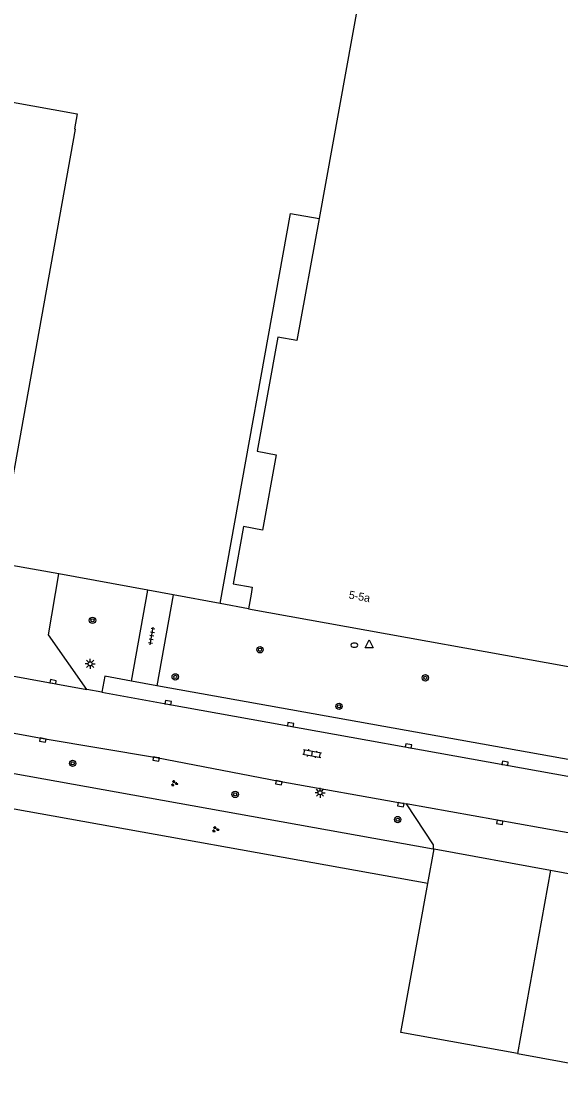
# Model space of a CAD drawing. Extents: x 130998 to 133001, y 398999 to 403002.
# Drawn here: x 132463.8 to 132531.2, y 399183.3 to 399316.5 of the extents above; entities that cross this region are included whole.
import ezdxf

# ---------------------------------------------------------------- set-up
doc = ezdxf.new("R2010")
doc.units = 0
for name, color, linetype in [('gg-afsc-hekwerk', 7, 'Continuous'), ('gg-afsc-muur', 7, 'Continuous'), ('gg-anno-huisnummerreeks BGT', 7, 'Continuous'), ('gg-bbg-hoofdgebouw', 7, 'Continuous'), ('gg-bbg-luifel en loopbrug', 7, 'Continuous'), ('gg-knt-verharding', 7, 'Continuous'), ('gg-knt-verharding nz', 7, 'Continuous'), ('gt-symb-boom', 7, 'Continuous'), ('gt-symb-brandkraan', 7, 'Continuous'), ('gt-symb-groenvak', 7, 'Continuous'), ('gt-symb-klinker verharding', 7, 'Continuous'), ('gt-symb-kolk', 7, 'Continuous'), ('gt-symb-lichtmast', 7, 'Continuous'), ('gt-symb-tegel verharding', 7, 'Continuous'), ('gt-symb-waterafsluiter', 7, 'Continuous')]:
    doc.layers.add(name, color=color, linetype=linetype)

# ---------------------------------------------------------------- blocks, each defined once
blk = doc.blocks.new('gt0-TEG1')
at = {"layer": 'gt-symb-tegel verharding'}
for p, q in [((-1.12, 0), (1.12, 0)), ((-0.9, -0.25), (-0.9, 0.25)), ((-0.45, -0.25), (-0.45, 0.25)), ((0, -0.25), (0, 0.25)), ((0.45, -0.25), (0.45, 0.25)), ((0.9, -0.25), (0.9, 0.25))]:
    blk.add_line(p, q, dxfattribs=at)
blk = doc.blocks.new('gt0-KOLK')
at = {"layer": 'gt-symb-kolk'}
blk.add_lwpolyline([(0, 0), (0.37, 0), (0.37, 0.4), (-0.38, 0.4), (-0.38, 0), (0, 0)], dxfattribs=at)
blk = doc.blocks.new('gt0-BOOM')
at = {"layer": 'gt-symb-boom'}
for radius in [0.4, 0.2]:
    blk.add_circle((0, 0), radius, dxfattribs=at)
blk = doc.blocks.new('gt0-BR')
at = {"layer": 'gt-symb-brandkraan'}
for centre, radius, start, end in [((-0.24, 0), 0.206, 107.5669, 252.4331), ((0.6, -2.66), 3, 106.892, 107.5669), ((0, -0.69), 0.938, 73.108, 106.892), ((-0.6, -2.66), 3, 72.4331, 73.108), ((0.24, 0), 0.206, 287.567, 72.4331), ((0.6, 2.66), 3, 252.4331, 253.108), ((0, 0.69), 0.938, 253.108, 286.8921), ((-0.6, 2.66), 3, 286.8921, 287.567)]:
    blk.add_arc(centre, radius, start, end, dxfattribs=at)
blk = doc.blocks.new('gt0-WAFSL')
at = {"layer": 'gt-symb-waterafsluiter'}
for p, q in [((-0.5, -0.33), (0, 0.67)), ((0, 0.67), (0.5, -0.33)), ((0.5, -0.33), (-0.5, -0.33))]:
    blk.add_line(p, q, dxfattribs=at)
blk = doc.blocks.new('gt0-LMAST')
at = {"layer": 'gt-symb-lichtmast'}
for p, q in [((-0.18, 0.17), (-0.45, 0.44)), ((-0.01, 0.25), (-0.01, 0.62)), ((0.17, 0.17), (0.44, 0.44)), ((-0.26, 0), (-0.63, 0)), ((-0.18, -0.18), (-0.45, -0.45)), ((-0.01, -0.25), (-0.01, -0.63)), ((0.44, -0.45), (0.17, -0.18)), ((0.24, 0), (0.62, 0))]:
    blk.add_line(p, q, dxfattribs=at)
blk.add_circle((-0.01, 0), 0.25, dxfattribs=at)
blk = doc.blocks.new('gt0-GRVAK')
at = {"layer": 'gt-symb-groenvak'}
for p, q in [((-0.11, 0.19), (-0.23, 0.24)), ((-0.18, 0.15), (0.09, 0.15)), ((-0.09, 0.21), (-0.16, 0.32)), ((-0.05, 0.21), (-0.05, 0.39)), ((0, 0.21), (0.06, 0.32)), ((0.01, 0.19), (0.13, 0.24)), ((0.26, -0.05), (0.2, 0.06)), ((0.3, -0.05), (0.3, 0.13)), ((0.35, -0.05), (0.41, 0.06)), ((-0.24, -0.23), (-0.36, -0.18)), ((-0.32, -0.26), (-0.05, -0.26)), ((-0.23, -0.21), (-0.29, -0.09)), ((-0.18, -0.2), (-0.18, -0.02)), ((-0.14, -0.21), (-0.07, -0.09)), ((-0.12, -0.23), (0, -0.18)), ((0.24, -0.07), (0.12, -0.02)), ((0.17, -0.11), (0.44, -0.11)), ((0.37, -0.07), (0.49, -0.02))]:
    blk.add_line(p, q, dxfattribs=at)
blk = doc.blocks.new('gt0-KL1')
at = {"layer": 'gt-symb-klinker verharding'}
for p, q in [((-1.15, 0.3), (1.15, 0.3)), ((-1, -0.3), (-1, 0.3)), ((-0.5, 0.3), (-0.5, 0.45)), ((0, -0.3), (0, 0.3)), ((0.5, 0.3), (0.5, 0.45)), ((1, -0.3), (1, 0.3)), ((-1.15, -0.3), (1.15, -0.3)), ((-0.5, -0.45), (-0.5, -0.3)), ((0.5, -0.45), (0.5, -0.3))]:
    blk.add_line(p, q, dxfattribs=at)

msp = doc.modelspace()

# ---------------------------------------------------------------- linework, layer by layer
at = {"layer": 'gg-afsc-hekwerk'}
for p, q in [((132468.47, 399247.46), (132462.6, 399248.47)), ((132479.59, 399245.4), (132468.47, 399247.46)), ((132482.76, 399244.81), (132479.59, 399245.4)), ((132488.64, 399243.73), (132482.76, 399244.81))]:
    msp.add_line(p, q, dxfattribs=at)
at = {"layer": 'gg-afsc-muur'}
msp.add_line((132529.94, 399210.42), (132525.8, 399187.51), dxfattribs=at)
at = {"layer": 'gg-bbg-hoofdgebouw'}
for p, q in [((132515.21, 399370.29), (132501.01, 399291.82)), ((132501.01, 399291.82), (132498.25, 399276.58)), ((132495.67, 399262.32), (132493.96, 399252.91)), ((132514.6, 399208.75), (132459.65, 399218.64)), ((132525.8, 399187.51), (132549.43, 399183.25))]:
    msp.add_line(p, q, dxfattribs=at)
for points in [[(132413.48, 399310.38), (132413.99, 399313.23), (132414.42, 399315.09), (132470.77, 399304.91), (132470.43, 399303.03), (132470.54, 399303), (132460.98, 399250.08), (132460.81, 399250.11)], [(132498.25, 399276.58), (132495.84, 399277.02), (132493.26, 399262.76), (132495.67, 399262.32)], [(132493.96, 399252.91), (132491.56, 399253.35), (132490.28, 399246.2), (132492.67, 399245.77)], [(132492.67, 399245.77), (132492.52, 399244.92), (132492.18, 399243.07)], [(132492.18, 399243.07), (132541.65, 399234.14), (132541.83, 399235.14)], [(132525.8, 399187.51), (132511.25, 399190.13), (132514.6, 399208.75)]]:
    msp.add_lwpolyline(points, dxfattribs=at)
at = {"layer": 'gg-bbg-luifel en loopbrug'}
msp.add_line((132492.18, 399243.07), (132488.64, 399243.73), dxfattribs=at)
msp.add_lwpolyline([(132488.64, 399243.73), (132497.46, 399292.46), (132501.01, 399291.82)], dxfattribs=at)
at = {"layer": 'gg-knt-verharding'}
for p, q in [((132477.55, 399234.04), (132479.59, 399245.4)), ((132482.76, 399244.81), (132480.72, 399233.47)), ((132480.72, 399233.47), (132477.55, 399234.04)), ((132538.92, 399223.03), (132480.72, 399233.47)), ((132473.85, 399232.67), (132471.99, 399232.99)), ((132460.42, 399222.93), (132515.29, 399213.09)), ((132514.6, 399208.75), (132515.39, 399213.07)), ((132515.29, 399213.09), (132515.39, 399213.07)), ((132515.39, 399213.07), (132529.94, 399210.42)), ((132529.94, 399210.42), (132553.57, 399206.11))]:
    msp.add_line(p, q, dxfattribs=at)
for points in [[(132471.99, 399232.99), (132467.2, 399239.83), (132468.47, 399247.46)], [(132477.55, 399234.04), (132474.24, 399234.64), (132473.85, 399232.67)], [(132456.05, 399228.77), (132466.52, 399226.87), (132480.68, 399224.51), (132496.02, 399221.54), (132511.89, 399218.7)], [(132511.89, 399218.7), (132515.28, 399213.59), (132515.29, 399213.09)]]:
    msp.add_lwpolyline(points, dxfattribs=at)
at = {"layer": 'gg-knt-verharding nz'}
for p, q in [((132454.52, 399236.18), (132471.99, 399232.99)), ((132571.73, 399207.96), (132511.89, 399218.7))]:
    msp.add_line(p, q, dxfattribs=at)
msp.add_lwpolyline([(132473.85, 399232.67), (132482.12, 399231.15), (132536.71, 399221.34)], dxfattribs=at)

# ---------------------------------------------------------------- block references
at = {"layer": 'gt-symb-boom'}
for p in [(132472.69, 399241.64), (132493.63, 399237.96), (132483.04, 399234.57), (132514.3, 399234.45), (132503.51, 399230.89), (132470.21, 399223.77), (132490.53, 399219.89), (132510.84, 399216.74)]:
    msp.add_blockref('gt0-BOOM', p, dxfattribs=at)
at = {"layer": 'gt-symb-brandkraan'}
msp.add_blockref('gt0-BR', (132505.42, 399238.54), dxfattribs=at)
at = {"layer": 'gt-symb-groenvak'}
for p in [(132482.91, 399221.27), (132488.06, 399215.52)]:
    msp.add_blockref('gt0-GRVAK', p, dxfattribs=at)
at = {"layer": 'gt-symb-klinker verharding', "rotation": -10.658361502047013}
msp.add_blockref('gt0-KL1', (132500.15, 399224.99), dxfattribs=at)
at = {"layer": 'gt-symb-kolk'}
for p, rotation in [((132467.73, 399233.77), -10.366322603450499), ((132482.12, 399231.15), -10.366322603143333), ((132497.43, 399228.4), -10.25359802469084), ((132466.52, 399226.87), 169.74640197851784), ((132512.16, 399225.75), -10.25359802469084), ((132480.68, 399224.51), 170.20785375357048), ((132524.23, 399223.57), -10.25359802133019), ((132496.02, 399221.54), 169.74640197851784), ((132511.27, 399218.8), 169.74640197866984), ((132523.62, 399216.6), 169.80279443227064)]:
    msp.add_blockref('gt0-KOLK', p, dxfattribs=dict(at, rotation=rotation))
at = {"layer": 'gt-symb-lichtmast'}
for p in [(132472.41, 399236.2), (132501.14, 399220.1)]:
    msp.add_blockref('gt0-LMAST', p, dxfattribs=at)
at = {"layer": 'gt-symb-tegel verharding', "rotation": 80.20785375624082}
msp.add_blockref('gt0-TEG1', (132480.1, 399239.68), dxfattribs=at)
at = {"layer": 'gt-symb-waterafsluiter'}
msp.add_blockref('gt0-WAFSL', (132507.28, 399238.52), dxfattribs=at)

# ---------------------------------------------------------------- texts
at = {"layer": 'gg-anno-huisnummerreeks BGT'}
msp.add_text('5-5a', height=1, rotation=349.7, dxfattribs=at).set_placement((132504.67, 399244.37))

doc.saveas('drawing.dxf')
